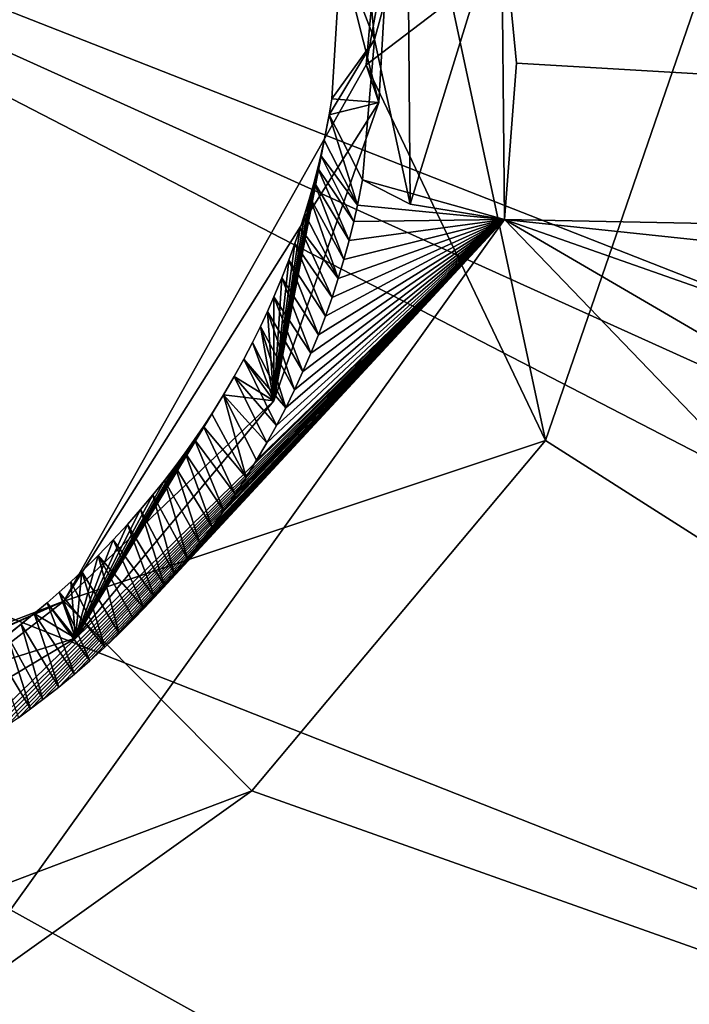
# Model space of a CAD drawing. Header units: millimetres. Extents: x -147 to 294, y -82 to 275.
# Tile 297 of 609: x 248.06 to 249.7, y 189.85 to 192.26. Entities that reach past the tile are written whole.
import ezdxf

# ---------------------------------------------------------------- set-up
doc = ezdxf.new("R2010")
doc.units = ezdxf.units.MM
doc.header["$LTSCALE"] = 67.506716
for name, color, linetype in [('1861', 7, 'CONTINUOUS'), ('1873', 7, 'CONTINUOUS'), ('1874', 7, 'CONTINUOUS'), ('1965', 7, 'CONTINUOUS'), ('1980', 7, 'CONTINUOUS'), ('1981', 7, 'CONTINUOUS'), ('1982', 7, 'CONTINUOUS'), ('1992', 7, 'CONTINUOUS'), ('2802', 7, 'CONTINUOUS'), ('2803', 7, 'CONTINUOUS'), ('2810', 7, 'CONTINUOUS'), ('2811', 7, 'CONTINUOUS'), ('2818', 7, 'CONTINUOUS'), ('2819', 7, 'CONTINUOUS'), ('751', 7, 'CONTINUOUS'), ('754', 7, 'CONTINUOUS'), ('807', 7, 'CONTINUOUS'), ('808', 7, 'CONTINUOUS'), ('809', 7, 'CONTINUOUS'), ('871', 7, 'CONTINUOUS'), ('925', 7, 'CONTINUOUS')]:
    doc.layers.add(name, color=color, linetype=linetype)

msp = doc.modelspace()

# ---------------------------------------------------------------- linework, layer by layer
at = {"layer": '1861', "linetype": 'CONTINUOUS'}
for points in [[(249.7258, 192.3305, -19.5089), (253.2993, 188.7113, -21.2824), (249.3453, 191.2257, -19.765), (249.7258, 192.3305, -19.5089)], [(249.3453, 191.2257, -19.765), (253.2993, 188.7113, -21.2824), (248.6255, 190.3683, -19.891), (249.3453, 191.2257, -19.765)], [(253.2993, 188.7113, -21.2824), (245.7502, 188.3189, -20.0148), (248.6255, 190.3683, -19.891), (253.2993, 188.7113, -21.2824)], [(248.6255, 190.3683, -19.891), (245.7502, 188.3189, -20.0148), (246.5558, 189.5851, -19.7691), (248.6255, 190.3683, -19.891)]]:
    msp.add_3dface(points, dxfattribs=at)
at = {"layer": '1873', "linetype": 'CONTINUOUS'}
for points in [[(249.7258, 192.3305, -19.5089), (249.3453, 191.2257, -19.765), (249.1137, 192.3041, -19.1317), (249.7258, 192.3305, -19.5089)], [(249.1137, 192.3041, -19.1317), (249.3453, 191.2257, -19.765), (248.9061, 192.1446, -18.4658), (249.1137, 192.3041, -19.1317)], [(248.9061, 192.1446, -18.4658), (249.3453, 191.2257, -19.765), (248.1652, 190.8327, -18.7301), (248.9061, 192.1446, -18.4658)], [(249.3453, 191.2257, -19.765), (248.6255, 190.3683, -19.891), (248.1652, 190.8327, -18.7301), (249.3453, 191.2257, -19.765)], [(248.6255, 190.3683, -19.891), (246.5558, 189.5851, -19.7691), (248.1652, 190.8327, -18.7301), (248.6255, 190.3683, -19.891)], [(246.5558, 189.5851, -19.7691), (246.6137, 190.1359, -19.3674), (248.1652, 190.8327, -18.7301), (246.5558, 189.5851, -19.7691)], [(246.6137, 190.1359, -19.3674), (246.618, 190.1542, -19.3391), (248.1652, 190.8327, -18.7301), (246.6137, 190.1359, -19.3674)], [(246.618, 190.1542, -19.3391), (246.7332, 190.2821, -18.6191), (248.1652, 190.8327, -18.7301), (246.618, 190.1542, -19.3391)]]:
    msp.add_3dface(points, dxfattribs=at)
at = {"layer": '1874', "linetype": 'CONTINUOUS'}
msp.add_3dface([(249.1137, 192.3041, -19.1317), (248.9061, 192.1446, -18.4658), (248.9299, 192.4161, -18.3847), (249.1137, 192.3041, -19.1317)], dxfattribs=at)
at = {"layer": '1965', "linetype": 'CONTINUOUS'}
for points in [[(248.0345, 190.0775, -17.4423), (254.1326, 186.6917, -19.6291), (249.2447, 191.7663, -17.1565), (248.0345, 190.0775, -17.4423)], [(254.8826, 188.4804, -19.2269), (256.7011, 189.1499, -19.4087), (249.2447, 191.7663, -17.1565), (254.8826, 188.4804, -19.2269)], [(249.2447, 191.7663, -17.1565), (256.7011, 189.1499, -19.4087), (259.5432, 190.676, -19.5829), (249.2447, 191.7663, -17.1565)], [(254.1326, 186.6917, -19.6291), (254.8826, 188.4804, -19.2269), (249.2447, 191.7663, -17.1565), (254.1326, 186.6917, -19.6291)], [(245.9897, 187.6749, -17.8169), (254.1326, 186.6917, -19.6291), (248.0345, 190.0775, -17.4423), (245.9897, 187.6749, -17.8169)]]:
    msp.add_3dface(points, dxfattribs=at)
at = {"layer": '1980', "linetype": 'CONTINUOUS'}
for points in [[(249.2374, 192.527, -16.9342), (249.2743, 192.1487, -17.0504), (259.1189, 191.5725, -19.2172), (249.2374, 192.527, -16.9342)], [(249.2743, 192.1487, -17.0504), (249.2447, 191.7663, -17.1565), (259.1189, 191.5725, -19.2172), (249.2743, 192.1487, -17.0504)], [(249.2447, 191.7663, -17.1565), (259.5432, 190.676, -19.5829), (259.1189, 191.5725, -19.2172), (249.2447, 191.7663, -17.1565)]]:
    msp.add_3dface(points, dxfattribs=at)
at = {"layer": '1981', "linetype": 'CONTINUOUS'}
for points in [[(248.8946, 192.5475, -17.1968), (248.9262, 192.2065, -17.3042), (249.0076, 192.5057, -17.0016), (248.8946, 192.5475, -17.1968)], [(249.0139, 191.8041, -17.2048), (249.2374, 192.527, -16.9342), (249.0076, 192.5057, -17.0016), (249.0139, 191.8041, -17.2048)], [(249.2447, 191.7663, -17.1565), (249.2374, 192.527, -16.9342), (249.0139, 191.8041, -17.2048), (249.2447, 191.7663, -17.1565)], [(249.2447, 191.7663, -17.1565), (249.2743, 192.1487, -17.0504), (249.2374, 192.527, -16.9342), (249.2447, 191.7663, -17.1565)], [(248.9262, 192.2065, -17.3042), (249.0139, 191.8041, -17.2048), (249.0076, 192.5057, -17.0016), (248.9262, 192.2065, -17.3042)], [(248.8964, 191.8633, -17.4013), (249.0139, 191.8041, -17.2048), (248.9262, 192.2065, -17.3042), (248.8964, 191.8633, -17.4013)]]:
    msp.add_3dface(points, dxfattribs=at)
at = {"layer": '1982', "linetype": 'CONTINUOUS'}
for points in [[(249.2447, 191.7663, -17.1565), (248.8964, 191.8633, -17.4013), (248.8843, 191.8013, -17.4177), (249.2447, 191.7663, -17.1565)], [(249.2447, 191.7663, -17.1565), (249.0139, 191.8041, -17.2048), (248.8964, 191.8633, -17.4013), (249.2447, 191.7663, -17.1565)], [(248.8755, 191.7618, -17.4279), (249.2447, 191.7663, -17.1565), (248.8843, 191.8013, -17.4177), (248.8755, 191.7618, -17.4279)], [(248.0345, 190.0775, -17.4423), (249.2447, 191.7663, -17.1565), (247.8787, 190.4343, -17.6457), (248.0345, 190.0775, -17.4423)], [(247.8787, 190.4343, -17.6457), (249.2447, 191.7663, -17.1565), (247.9231, 190.4607, -17.6458), (247.8787, 190.4343, -17.6457)], [(247.9231, 190.4607, -17.6458), (249.2447, 191.7663, -17.1565), (247.9565, 190.4815, -17.6455), (247.9231, 190.4607, -17.6458)], [(247.9565, 190.4815, -17.6455), (249.2447, 191.7663, -17.1565), (247.9907, 190.5037, -17.645), (247.9565, 190.4815, -17.6455)], [(247.9907, 190.5037, -17.645), (249.2447, 191.7663, -17.1565), (248.0234, 190.5258, -17.6442), (247.9907, 190.5037, -17.645)], [(248.0234, 190.5258, -17.6442), (249.2447, 191.7663, -17.1565), (248.0539, 190.5472, -17.6432), (248.0234, 190.5258, -17.6442)], [(248.0539, 190.5472, -17.6432), (249.2447, 191.7663, -17.1565), (248.084, 190.5691, -17.6421), (248.0539, 190.5472, -17.6432)], [(248.084, 190.5691, -17.6421), (249.2447, 191.7663, -17.1565), (248.1137, 190.5916, -17.6407), (248.084, 190.5691, -17.6421)], [(248.1137, 190.5916, -17.6407), (249.2447, 191.7663, -17.1565), (248.1527, 190.6223, -17.6385), (248.1137, 190.5916, -17.6407)], [(248.1527, 190.6223, -17.6385), (249.2447, 191.7663, -17.1565), (248.191, 190.6539, -17.6359), (248.1527, 190.6223, -17.6385)], [(248.191, 190.6539, -17.6359), (249.2447, 191.7663, -17.1565), (248.2286, 190.6863, -17.6329), (248.191, 190.6539, -17.6359)], [(248.2286, 190.6863, -17.6329), (249.2447, 191.7663, -17.1565), (248.2653, 190.7196, -17.6295), (248.2286, 190.6863, -17.6329)], [(248.2653, 190.7196, -17.6295), (249.2447, 191.7663, -17.1565), (248.3012, 190.7537, -17.6258), (248.2653, 190.7196, -17.6295)], [(248.3012, 190.7537, -17.6258), (249.2447, 191.7663, -17.1565), (248.3363, 190.7886, -17.6216), (248.3012, 190.7537, -17.6258)], [(248.3363, 190.7886, -17.6216), (249.2447, 191.7663, -17.1565), (248.3621, 190.8153, -17.6183), (248.3363, 190.7886, -17.6216)], [(248.3621, 190.8153, -17.6183), (249.2447, 191.7663, -17.1565), (248.3874, 190.8425, -17.6147), (248.3621, 190.8153, -17.6183)], [(248.3874, 190.8425, -17.6147), (249.2447, 191.7663, -17.1565), (248.4121, 190.87, -17.6109), (248.3874, 190.8425, -17.6147)], [(248.4121, 190.87, -17.6109), (249.2447, 191.7663, -17.1565), (248.4364, 190.898, -17.6069), (248.4121, 190.87, -17.6109)], [(248.4364, 190.898, -17.6069), (249.2447, 191.7663, -17.1565), (248.468, 190.9359, -17.6013), (248.4364, 190.898, -17.6069)], [(248.468, 190.9359, -17.6013), (249.2447, 191.7663, -17.1565), (248.4987, 190.9745, -17.5952), (248.468, 190.9359, -17.6013)], [(248.4987, 190.9745, -17.5952), (249.2447, 191.7663, -17.1565), (248.5284, 191.0138, -17.5888), (248.4987, 190.9745, -17.5952)], [(248.5284, 191.0138, -17.5888), (249.2447, 191.7663, -17.1565), (248.5572, 191.0538, -17.5821), (248.5284, 191.0138, -17.5888)], [(248.5572, 191.0538, -17.5821), (249.2447, 191.7663, -17.1565), (248.5849, 191.0943, -17.5749), (248.5572, 191.0538, -17.5821)], [(248.5849, 191.0943, -17.5749), (249.2447, 191.7663, -17.1565), (248.6118, 191.1355, -17.5675), (248.5849, 191.0943, -17.5749)], [(248.6118, 191.1355, -17.5675), (249.2447, 191.7663, -17.1565), (248.6375, 191.1773, -17.5596), (248.6118, 191.1355, -17.5675)], [(248.6375, 191.1773, -17.5596), (249.2447, 191.7663, -17.1565), (248.6623, 191.2196, -17.5514), (248.6375, 191.1773, -17.5596)], [(248.6623, 191.2196, -17.5514), (249.2447, 191.7663, -17.1565), (248.6861, 191.2625, -17.5429), (248.6623, 191.2196, -17.5514)], [(248.6861, 191.2625, -17.5429), (249.2447, 191.7663, -17.1565), (248.7088, 191.306, -17.534), (248.6861, 191.2625, -17.5429)], [(248.7088, 191.306, -17.534), (249.2447, 191.7663, -17.1565), (248.7304, 191.3499, -17.5248), (248.7088, 191.306, -17.534)], [(248.7304, 191.3499, -17.5248), (249.2447, 191.7663, -17.1565), (248.751, 191.3942, -17.5152), (248.7304, 191.3499, -17.5248)], [(248.751, 191.3942, -17.5152), (249.2447, 191.7663, -17.1565), (248.7705, 191.439, -17.5054), (248.751, 191.3942, -17.5152)], [(248.7705, 191.439, -17.5054), (249.2447, 191.7663, -17.1565), (248.7889, 191.4842, -17.4952), (248.7705, 191.439, -17.5054)], [(248.7889, 191.4842, -17.4952), (249.2447, 191.7663, -17.1565), (248.8062, 191.5298, -17.4847), (248.7889, 191.4842, -17.4952)], [(248.8062, 191.5298, -17.4847), (249.2447, 191.7663, -17.1565), (248.8223, 191.5757, -17.4739), (248.8062, 191.5298, -17.4847)], [(248.8223, 191.5757, -17.4739), (249.2447, 191.7663, -17.1565), (248.8373, 191.6218, -17.4628), (248.8223, 191.5757, -17.4739)], [(248.8373, 191.6218, -17.4628), (249.2447, 191.7663, -17.1565), (248.8512, 191.6682, -17.4515), (248.8373, 191.6218, -17.4628)], [(248.8512, 191.6682, -17.4515), (249.2447, 191.7663, -17.1565), (248.8639, 191.7149, -17.4398), (248.8512, 191.6682, -17.4515)], [(248.8639, 191.7149, -17.4398), (249.2447, 191.7663, -17.1565), (248.8755, 191.7618, -17.4279), (248.8639, 191.7149, -17.4398)]]:
    msp.add_3dface(points, dxfattribs=at)
at = {"layer": '1992', "linetype": 'CONTINUOUS'}
msp.add_3dface([(249.2374, 192.527, -16.9342), (259.1189, 191.5725, -19.2172), (250.7056, 197.5463, -15.7704), (249.2374, 192.527, -16.9342)], dxfattribs=at)
at = {"layer": '2802', "linetype": 'CONTINUOUS'}
for points in [[(248.9262, 192.2065, -17.3042), (248.8946, 192.5475, -17.1968), (248.8434, 192.4213, -17.9516), (248.9262, 192.2065, -17.3042)], [(248.8214, 192.0617, -18.0521), (248.9262, 192.2065, -17.3042), (248.8434, 192.4213, -17.9516), (248.8214, 192.0617, -18.0521)], [(248.8964, 191.8633, -17.4013), (248.9262, 192.2065, -17.3042), (248.8149, 192.0225, -18.0625), (248.8964, 191.8633, -17.4013)], [(248.8149, 192.0225, -18.0625), (248.9262, 192.2065, -17.3042), (248.8214, 192.0617, -18.0521), (248.8149, 192.0225, -18.0625)]]:
    msp.add_3dface(points, dxfattribs=at)
at = {"layer": '2803', "linetype": 'CONTINUOUS'}
for points in [[(248.8029, 191.9607, -18.0785), (248.8843, 191.8013, -17.4177), (248.8149, 192.0225, -18.0625), (248.8029, 191.9607, -18.0785)], [(248.8843, 191.8013, -17.4177), (248.8964, 191.8633, -17.4013), (248.8149, 192.0225, -18.0625), (248.8843, 191.8013, -17.4177)], [(248.7946, 191.9232, -18.0879), (248.8843, 191.8013, -17.4177), (248.8029, 191.9607, -18.0785), (248.7946, 191.9232, -18.0879)], [(248.7871, 191.8921, -18.0957), (248.8755, 191.7618, -17.4279), (248.7946, 191.9232, -18.0879), (248.7871, 191.8921, -18.0957)], [(248.8755, 191.7618, -17.4279), (248.8843, 191.8013, -17.4177), (248.7946, 191.9232, -18.0879), (248.8755, 191.7618, -17.4279)], [(248.7783, 191.858, -18.1041), (248.8639, 191.7149, -17.4398), (248.7871, 191.8921, -18.0957), (248.7783, 191.858, -18.1041)], [(248.8639, 191.7149, -17.4398), (248.8755, 191.7618, -17.4279), (248.7871, 191.8921, -18.0957), (248.8639, 191.7149, -17.4398)], [(248.7679, 191.8209, -18.1132), (248.8512, 191.6682, -17.4515), (248.7783, 191.858, -18.1041), (248.7679, 191.8209, -18.1132)], [(248.8512, 191.6682, -17.4515), (248.8639, 191.7149, -17.4398), (248.7783, 191.858, -18.1041), (248.8512, 191.6682, -17.4515)], [(248.7557, 191.7802, -18.1229), (248.8373, 191.6218, -17.4628), (248.7679, 191.8209, -18.1132), (248.7557, 191.7802, -18.1229)], [(248.8373, 191.6218, -17.4628), (248.8512, 191.6682, -17.4515), (248.7679, 191.8209, -18.1132), (248.8373, 191.6218, -17.4628)], [(248.7444, 191.7451, -18.1312), (248.8373, 191.6218, -17.4628), (248.7557, 191.7802, -18.1229), (248.7444, 191.7451, -18.1312)], [(248.7314, 191.7073, -18.14), (248.8223, 191.5757, -17.4739), (248.7444, 191.7451, -18.1312), (248.7314, 191.7073, -18.14)], [(248.8223, 191.5757, -17.4739), (248.8373, 191.6218, -17.4628), (248.7444, 191.7451, -18.1312), (248.8223, 191.5757, -17.4739)], [(248.7165, 191.6669, -18.1492), (248.8062, 191.5298, -17.4847), (248.7314, 191.7073, -18.14), (248.7165, 191.6669, -18.1492)], [(248.8062, 191.5298, -17.4847), (248.8223, 191.5757, -17.4739), (248.7314, 191.7073, -18.14), (248.8062, 191.5298, -17.4847)], [(248.6995, 191.6234, -18.1589), (248.7889, 191.4842, -17.4952), (248.7165, 191.6669, -18.1492), (248.6995, 191.6234, -18.1589)], [(248.7889, 191.4842, -17.4952), (248.8062, 191.5298, -17.4847), (248.7165, 191.6669, -18.1492), (248.7889, 191.4842, -17.4952)], [(248.6799, 191.5769, -18.1691), (248.7705, 191.439, -17.5054), (248.6995, 191.6234, -18.1589), (248.6799, 191.5769, -18.1691)], [(248.7705, 191.439, -17.5054), (248.7889, 191.4842, -17.4952), (248.6995, 191.6234, -18.1589), (248.7705, 191.439, -17.5054)], [(248.6642, 191.5416, -18.1767), (248.751, 191.3942, -17.5152), (248.6799, 191.5769, -18.1691), (248.6642, 191.5416, -18.1767)], [(248.751, 191.3942, -17.5152), (248.7705, 191.439, -17.5054), (248.6799, 191.5769, -18.1691), (248.751, 191.3942, -17.5152)], [(248.6468, 191.5046, -18.1845), (248.7304, 191.3499, -17.5248), (248.6642, 191.5416, -18.1767), (248.6468, 191.5046, -18.1845)], [(248.7304, 191.3499, -17.5248), (248.751, 191.3942, -17.5152), (248.6642, 191.5416, -18.1767), (248.7304, 191.3499, -17.5248)], [(248.6276, 191.4658, -18.1926), (248.7088, 191.306, -17.534), (248.6468, 191.5046, -18.1845), (248.6276, 191.4658, -18.1926)], [(248.7088, 191.306, -17.534), (248.7304, 191.3499, -17.5248), (248.6468, 191.5046, -18.1845), (248.7088, 191.306, -17.534)], [(248.6063, 191.425, -18.2008), (248.7088, 191.306, -17.534), (248.6276, 191.4658, -18.1926), (248.6063, 191.425, -18.2008)], [(248.5826, 191.3823, -18.2092), (248.6861, 191.2625, -17.5429), (248.6063, 191.425, -18.2008), (248.5826, 191.3823, -18.2092)], [(248.6861, 191.2625, -17.5429), (248.7088, 191.306, -17.534), (248.6063, 191.425, -18.2008), (248.6861, 191.2625, -17.5429)], [(248.5565, 191.3376, -18.2178), (248.6623, 191.2196, -17.5514), (248.5826, 191.3823, -18.2092), (248.5565, 191.3376, -18.2178)], [(248.6623, 191.2196, -17.5514), (248.6861, 191.2625, -17.5429), (248.5826, 191.3823, -18.2092), (248.6623, 191.2196, -17.5514)], [(248.5274, 191.2908, -18.2264), (248.6118, 191.1355, -17.5675), (248.5565, 191.3376, -18.2178), (248.5274, 191.2908, -18.2264)], [(248.6118, 191.1355, -17.5675), (248.6375, 191.1773, -17.5596), (248.5565, 191.3376, -18.2178), (248.6118, 191.1355, -17.5675)], [(248.6375, 191.1773, -17.5596), (248.6623, 191.2196, -17.5514), (248.5565, 191.3376, -18.2178), (248.6375, 191.1773, -17.5596)], [(248.5073, 191.2599, -18.232), (248.6118, 191.1355, -17.5675), (248.5274, 191.2908, -18.2264), (248.5073, 191.2599, -18.232)], [(248.4857, 191.2282, -18.2376), (248.5849, 191.0943, -17.5749), (248.5073, 191.2599, -18.232), (248.4857, 191.2282, -18.2376)], [(248.5849, 191.0943, -17.5749), (248.6118, 191.1355, -17.5675), (248.5073, 191.2599, -18.232), (248.5849, 191.0943, -17.5749)], [(248.4627, 191.1956, -18.2431), (248.5572, 191.0538, -17.5821), (248.4857, 191.2282, -18.2376), (248.4627, 191.1956, -18.2431)], [(248.5572, 191.0538, -17.5821), (248.5849, 191.0943, -17.5749), (248.4857, 191.2282, -18.2376), (248.5572, 191.0538, -17.5821)], [(248.4381, 191.1622, -18.2487), (248.5284, 191.0138, -17.5888), (248.4627, 191.1956, -18.2431), (248.4381, 191.1622, -18.2487)], [(248.5284, 191.0138, -17.5888), (248.5572, 191.0538, -17.5821), (248.4627, 191.1956, -18.2431), (248.5284, 191.0138, -17.5888)], [(248.4118, 191.1279, -18.2542), (248.4987, 190.9745, -17.5952), (248.4381, 191.1622, -18.2487), (248.4118, 191.1279, -18.2542)], [(248.4987, 190.9745, -17.5952), (248.5284, 191.0138, -17.5888), (248.4381, 191.1622, -18.2487), (248.4987, 190.9745, -17.5952)], [(248.3835, 191.0928, -18.2596), (248.468, 190.9359, -17.6013), (248.4118, 191.1279, -18.2542), (248.3835, 191.0928, -18.2596)], [(248.468, 190.9359, -17.6013), (248.4987, 190.9745, -17.5952), (248.4118, 191.1279, -18.2542), (248.468, 190.9359, -17.6013)], [(248.3533, 191.0568, -18.265), (248.4364, 190.898, -17.6069), (248.3835, 191.0928, -18.2596), (248.3533, 191.0568, -18.265)], [(248.4364, 190.898, -17.6069), (248.468, 190.9359, -17.6013), (248.3835, 191.0928, -18.2596), (248.4364, 190.898, -17.6069)], [(248.321, 191.0201, -18.2702), (248.4121, 190.87, -17.6109), (248.3533, 191.0568, -18.265), (248.321, 191.0201, -18.2702)], [(248.4121, 190.87, -17.6109), (248.4364, 190.898, -17.6069), (248.3533, 191.0568, -18.265), (248.4121, 190.87, -17.6109)], [(248.2864, 190.9825, -18.2752), (248.3874, 190.8425, -17.6147), (248.321, 191.0201, -18.2702), (248.2864, 190.9825, -18.2752)], [(248.3874, 190.8425, -17.6147), (248.4121, 190.87, -17.6109), (248.321, 191.0201, -18.2702), (248.3874, 190.8425, -17.6147)], [(248.2493, 190.9443, -18.2801), (248.3621, 190.8153, -17.6183), (248.2864, 190.9825, -18.2752), (248.2493, 190.9443, -18.2801)], [(248.3621, 190.8153, -17.6183), (248.3874, 190.8425, -17.6147), (248.2864, 190.9825, -18.2752), (248.3621, 190.8153, -17.6183)], [(248.2095, 190.9054, -18.2847), (248.3012, 190.7537, -17.6258), (248.2493, 190.9443, -18.2801), (248.2095, 190.9054, -18.2847)], [(248.3012, 190.7537, -17.6258), (248.3363, 190.7886, -17.6216), (248.2493, 190.9443, -18.2801), (248.3012, 190.7537, -17.6258)], [(248.3363, 190.7886, -17.6216), (248.3621, 190.8153, -17.6183), (248.2493, 190.9443, -18.2801), (248.3363, 190.7886, -17.6216)], [(248.1823, 190.8799, -18.2875), (248.2653, 190.7196, -17.6295), (248.2095, 190.9054, -18.2847), (248.1823, 190.8799, -18.2875)], [(248.2653, 190.7196, -17.6295), (248.3012, 190.7537, -17.6258), (248.2095, 190.9054, -18.2847), (248.2653, 190.7196, -17.6295)], [(248.1539, 190.8542, -18.2901), (248.2653, 190.7196, -17.6295), (248.1823, 190.8799, -18.2875), (248.1539, 190.8542, -18.2901)], [(248.1241, 190.8282, -18.2926), (248.2286, 190.6863, -17.6329), (248.1539, 190.8542, -18.2901), (248.1241, 190.8282, -18.2926)], [(248.2286, 190.6863, -17.6329), (248.2653, 190.7196, -17.6295), (248.1539, 190.8542, -18.2901), (248.2286, 190.6863, -17.6329)], [(248.0929, 190.8021, -18.295), (248.191, 190.6539, -17.6359), (248.1241, 190.8282, -18.2926), (248.0929, 190.8021, -18.295)], [(248.191, 190.6539, -17.6359), (248.2286, 190.6863, -17.6329), (248.1241, 190.8282, -18.2926), (248.191, 190.6539, -17.6359)], [(248.0604, 190.7759, -18.2971), (248.1527, 190.6223, -17.6385), (248.0929, 190.8021, -18.295), (248.0604, 190.7759, -18.2971)], [(248.1527, 190.6223, -17.6385), (248.191, 190.6539, -17.6359), (248.0929, 190.8021, -18.295), (248.1527, 190.6223, -17.6385)], [(248.0263, 190.7496, -18.299), (248.1137, 190.5916, -17.6407), (248.0604, 190.7759, -18.2971), (248.0263, 190.7496, -18.299)], [(248.1137, 190.5916, -17.6407), (248.1527, 190.6223, -17.6385), (248.0604, 190.7759, -18.2971), (248.1137, 190.5916, -17.6407)], [(247.9906, 190.7231, -18.3007), (248.084, 190.5691, -17.6421), (248.0263, 190.7496, -18.299), (247.9906, 190.7231, -18.3007)], [(248.084, 190.5691, -17.6421), (248.1137, 190.5916, -17.6407), (248.0263, 190.7496, -18.299), (248.084, 190.5691, -17.6421)], [(248.0539, 190.5472, -17.6432), (248.084, 190.5691, -17.6421), (247.9906, 190.7231, -18.3007), (248.0539, 190.5472, -17.6432)]]:
    msp.add_3dface(points, dxfattribs=at)
at = {"layer": '2810', "linetype": 'CONTINUOUS'}
for points in [[(248.9367, 192.0531, -18.0748), (248.8434, 192.4213, -17.9516), (248.9592, 192.4357, -17.9677), (248.9367, 192.0531, -18.0748)], [(248.8214, 192.0617, -18.0521), (248.8434, 192.4213, -17.9516), (248.9367, 192.0531, -18.0748), (248.8214, 192.0617, -18.0521)]]:
    msp.add_3dface(points, dxfattribs=at)
at = {"layer": '2811', "linetype": 'CONTINUOUS'}
for points in [[(248.9299, 192.4161, -18.3847), (248.9061, 192.1446, -18.4658), (248.9592, 192.4357, -17.9677), (248.9299, 192.4161, -18.3847)], [(248.9061, 192.1446, -18.4658), (248.9367, 192.0531, -18.0748), (248.9592, 192.4357, -17.9677), (248.9061, 192.1446, -18.4658)]]:
    msp.add_3dface(points, dxfattribs=at)
at = {"layer": '2818', "linetype": 'CONTINUOUS'}
for points in [[(248.9061, 192.1446, -18.4658), (248.1652, 190.8327, -18.7301), (248.9367, 192.0531, -18.0748), (248.9061, 192.1446, -18.4658)], [(248.9367, 192.0531, -18.0748), (248.1652, 190.8327, -18.7301), (248.6797, 191.3229, -18.2436), (248.9367, 192.0531, -18.0748)], [(248.6797, 191.3229, -18.2436), (248.1652, 190.8327, -18.7301), (248.194, 190.7418, -18.3302), (248.6797, 191.3229, -18.2436)], [(248.1652, 190.8327, -18.7301), (246.7332, 190.2821, -18.6191), (248.194, 190.7418, -18.3302), (248.1652, 190.8327, -18.7301)], [(248.194, 190.7418, -18.3302), (246.7332, 190.2821, -18.6191), (247.5361, 190.3508, -18.3331), (248.194, 190.7418, -18.3302)]]:
    msp.add_3dface(points, dxfattribs=at)
at = {"layer": '2819', "linetype": 'CONTINUOUS'}
for points in [[(248.8149, 192.0225, -18.0625), (248.9367, 192.0531, -18.0748), (248.6797, 191.3229, -18.2436), (248.8149, 192.0225, -18.0625)], [(248.8149, 192.0225, -18.0625), (248.8214, 192.0617, -18.0521), (248.9367, 192.0531, -18.0748), (248.8149, 192.0225, -18.0625)], [(248.8029, 191.9607, -18.0785), (248.8149, 192.0225, -18.0625), (248.6797, 191.3229, -18.2436), (248.8029, 191.9607, -18.0785)], [(248.7946, 191.9232, -18.0879), (248.8029, 191.9607, -18.0785), (248.6797, 191.3229, -18.2436), (248.7946, 191.9232, -18.0879)], [(248.7871, 191.8921, -18.0957), (248.7946, 191.9232, -18.0879), (248.6797, 191.3229, -18.2436), (248.7871, 191.8921, -18.0957)], [(248.7783, 191.858, -18.1041), (248.7871, 191.8921, -18.0957), (248.6797, 191.3229, -18.2436), (248.7783, 191.858, -18.1041)], [(248.7679, 191.8209, -18.1132), (248.7783, 191.858, -18.1041), (248.6797, 191.3229, -18.2436), (248.7679, 191.8209, -18.1132)], [(248.7557, 191.7802, -18.1229), (248.7679, 191.8209, -18.1132), (248.6797, 191.3229, -18.2436), (248.7557, 191.7802, -18.1229)], [(248.7444, 191.7451, -18.1312), (248.7557, 191.7802, -18.1229), (248.6797, 191.3229, -18.2436), (248.7444, 191.7451, -18.1312)], [(248.7314, 191.7073, -18.14), (248.7444, 191.7451, -18.1312), (248.6797, 191.3229, -18.2436), (248.7314, 191.7073, -18.14)], [(248.7165, 191.6669, -18.1492), (248.7314, 191.7073, -18.14), (248.6797, 191.3229, -18.2436), (248.7165, 191.6669, -18.1492)], [(248.6995, 191.6234, -18.1589), (248.7165, 191.6669, -18.1492), (248.6797, 191.3229, -18.2436), (248.6995, 191.6234, -18.1589)], [(248.6799, 191.5769, -18.1691), (248.6995, 191.6234, -18.1589), (248.6797, 191.3229, -18.2436), (248.6799, 191.5769, -18.1691)], [(248.6642, 191.5416, -18.1767), (248.6799, 191.5769, -18.1691), (248.6797, 191.3229, -18.2436), (248.6642, 191.5416, -18.1767)], [(248.6468, 191.5046, -18.1845), (248.6642, 191.5416, -18.1767), (248.6797, 191.3229, -18.2436), (248.6468, 191.5046, -18.1845)], [(248.6276, 191.4658, -18.1926), (248.6468, 191.5046, -18.1845), (248.6797, 191.3229, -18.2436), (248.6276, 191.4658, -18.1926)], [(248.6063, 191.425, -18.2008), (248.6276, 191.4658, -18.1926), (248.6797, 191.3229, -18.2436), (248.6063, 191.425, -18.2008)], [(248.5826, 191.3823, -18.2092), (248.6063, 191.425, -18.2008), (248.6797, 191.3229, -18.2436), (248.5826, 191.3823, -18.2092)], [(248.5565, 191.3376, -18.2178), (248.5826, 191.3823, -18.2092), (248.6797, 191.3229, -18.2436), (248.5565, 191.3376, -18.2178)], [(248.5274, 191.2908, -18.2264), (248.5565, 191.3376, -18.2178), (248.194, 190.7418, -18.3302), (248.5274, 191.2908, -18.2264)], [(248.5565, 191.3376, -18.2178), (248.6797, 191.3229, -18.2436), (248.194, 190.7418, -18.3302), (248.5565, 191.3376, -18.2178)], [(248.5073, 191.2599, -18.232), (248.5274, 191.2908, -18.2264), (248.194, 190.7418, -18.3302), (248.5073, 191.2599, -18.232)], [(248.4857, 191.2282, -18.2376), (248.5073, 191.2599, -18.232), (248.194, 190.7418, -18.3302), (248.4857, 191.2282, -18.2376)], [(248.4627, 191.1956, -18.2431), (248.4857, 191.2282, -18.2376), (248.194, 190.7418, -18.3302), (248.4627, 191.1956, -18.2431)], [(248.4381, 191.1622, -18.2487), (248.4627, 191.1956, -18.2431), (248.194, 190.7418, -18.3302), (248.4381, 191.1622, -18.2487)], [(248.4118, 191.1279, -18.2542), (248.4381, 191.1622, -18.2487), (248.194, 190.7418, -18.3302), (248.4118, 191.1279, -18.2542)], [(248.3835, 191.0928, -18.2596), (248.4118, 191.1279, -18.2542), (248.194, 190.7418, -18.3302), (248.3835, 191.0928, -18.2596)], [(248.3533, 191.0568, -18.265), (248.3835, 191.0928, -18.2596), (248.194, 190.7418, -18.3302), (248.3533, 191.0568, -18.265)], [(248.321, 191.0201, -18.2702), (248.3533, 191.0568, -18.265), (248.194, 190.7418, -18.3302), (248.321, 191.0201, -18.2702)], [(248.2864, 190.9825, -18.2752), (248.321, 191.0201, -18.2702), (248.194, 190.7418, -18.3302), (248.2864, 190.9825, -18.2752)], [(248.2493, 190.9443, -18.2801), (248.2864, 190.9825, -18.2752), (248.194, 190.7418, -18.3302), (248.2493, 190.9443, -18.2801)], [(248.2095, 190.9054, -18.2847), (248.2493, 190.9443, -18.2801), (248.194, 190.7418, -18.3302), (248.2095, 190.9054, -18.2847)], [(248.1823, 190.8799, -18.2875), (248.2095, 190.9054, -18.2847), (248.194, 190.7418, -18.3302), (248.1823, 190.8799, -18.2875)], [(248.1539, 190.8542, -18.2901), (248.1823, 190.8799, -18.2875), (248.194, 190.7418, -18.3302), (248.1539, 190.8542, -18.2901)], [(248.1241, 190.8282, -18.2926), (248.1539, 190.8542, -18.2901), (248.194, 190.7418, -18.3302), (248.1241, 190.8282, -18.2926)], [(248.0929, 190.8021, -18.295), (248.1241, 190.8282, -18.2926), (248.194, 190.7418, -18.3302), (248.0929, 190.8021, -18.295)], [(248.0604, 190.7759, -18.2971), (248.0929, 190.8021, -18.295), (247.5361, 190.3508, -18.3331), (248.0604, 190.7759, -18.2971)], [(248.0929, 190.8021, -18.295), (248.194, 190.7418, -18.3302), (247.5361, 190.3508, -18.3331), (248.0929, 190.8021, -18.295)], [(248.0263, 190.7496, -18.299), (248.0604, 190.7759, -18.2971), (247.5361, 190.3508, -18.3331), (248.0263, 190.7496, -18.299)]]:
    msp.add_3dface(points, dxfattribs=at)
at = {"layer": '751', "linetype": 'CONTINUOUS'}
msp.add_3dface([(232.317, 180.3264, -49.292), (232.5161, 191.0117, -47.4006), (256.1637, 187.6719, -49.125), (232.317, 180.3264, -49.292)], dxfattribs=at)
at = {"layer": '754', "linetype": 'CONTINUOUS'}
for points in [[(256.1637, 187.6719, -49.125), (232.5161, 191.0117, -47.4006), (259.9495, 198.0206, -47.2371), (256.1637, 187.6719, -49.125)], [(232.5161, 191.0117, -47.4006), (232.5472, 192.5504, -47.1056), (259.9495, 198.0206, -47.2371), (232.5161, 191.0117, -47.4006)]]:
    msp.add_3dface(points, dxfattribs=at)
at = {"layer": '807', "linetype": 'CONTINUOUS'}
for points in [[(232.7219, 190.6383, -45.4466), (232.5324, 180.5112, -47.2455), (251.8813, 178.2578, -48.5114), (232.7219, 190.6383, -45.4466)], [(232.7219, 190.6383, -45.4466), (251.8813, 178.2578, -48.5114), (245.505, 189.6732, -46.5619), (232.7219, 190.6383, -45.4466)]]:
    msp.add_3dface(points, dxfattribs=at)
at = {"layer": '808', "linetype": 'CONTINUOUS'}
msp.add_3dface([(245.505, 189.6732, -46.5619), (258.4713, 186.6761, -47.2366), (246.1188, 191.5473, -46.2426), (245.505, 189.6732, -46.5619)], dxfattribs=at)
at = {"layer": '809', "linetype": 'CONTINUOUS'}
for points in [[(246.1188, 191.5473, -46.2426), (258.4713, 186.6761, -47.2366), (246.3288, 192.9439, -45.8372), (246.1188, 191.5473, -46.2426)], [(246.3288, 192.9439, -45.8372), (258.4713, 186.6761, -47.2366), (258.8233, 187.3017, -47.0961), (246.3288, 192.9439, -45.8372)], [(259.166, 187.912, -46.881), (246.3288, 192.9439, -45.8372), (258.8233, 187.3017, -47.0961), (259.166, 187.912, -46.881)]]:
    msp.add_3dface(points, dxfattribs=at)
at = {"layer": '871', "linetype": 'CONTINUOUS'}
msp.add_3dface([(247.2457, 193.8602, -45.4515), (261.953, 188.6075, -46.2899), (258.0476, 203.3559, -44.2348), (247.2457, 193.8602, -45.4515)], dxfattribs=at)
at = {"layer": '925', "linetype": 'CONTINUOUS'}
for points in [[(246.3288, 192.9439, -45.8372), (259.166, 187.912, -46.881), (247.2457, 193.8602, -45.4515), (246.3288, 192.9439, -45.8372)], [(247.2457, 193.8602, -45.4515), (259.166, 187.912, -46.881), (260.6928, 187.0518, -46.9894), (247.2457, 193.8602, -45.4515)], [(261.953, 188.6075, -46.2899), (247.2457, 193.8602, -45.4515), (260.6928, 187.0518, -46.9894), (261.953, 188.6075, -46.2899)]]:
    msp.add_3dface(points, dxfattribs=at)

doc.saveas('drawing.dxf')
